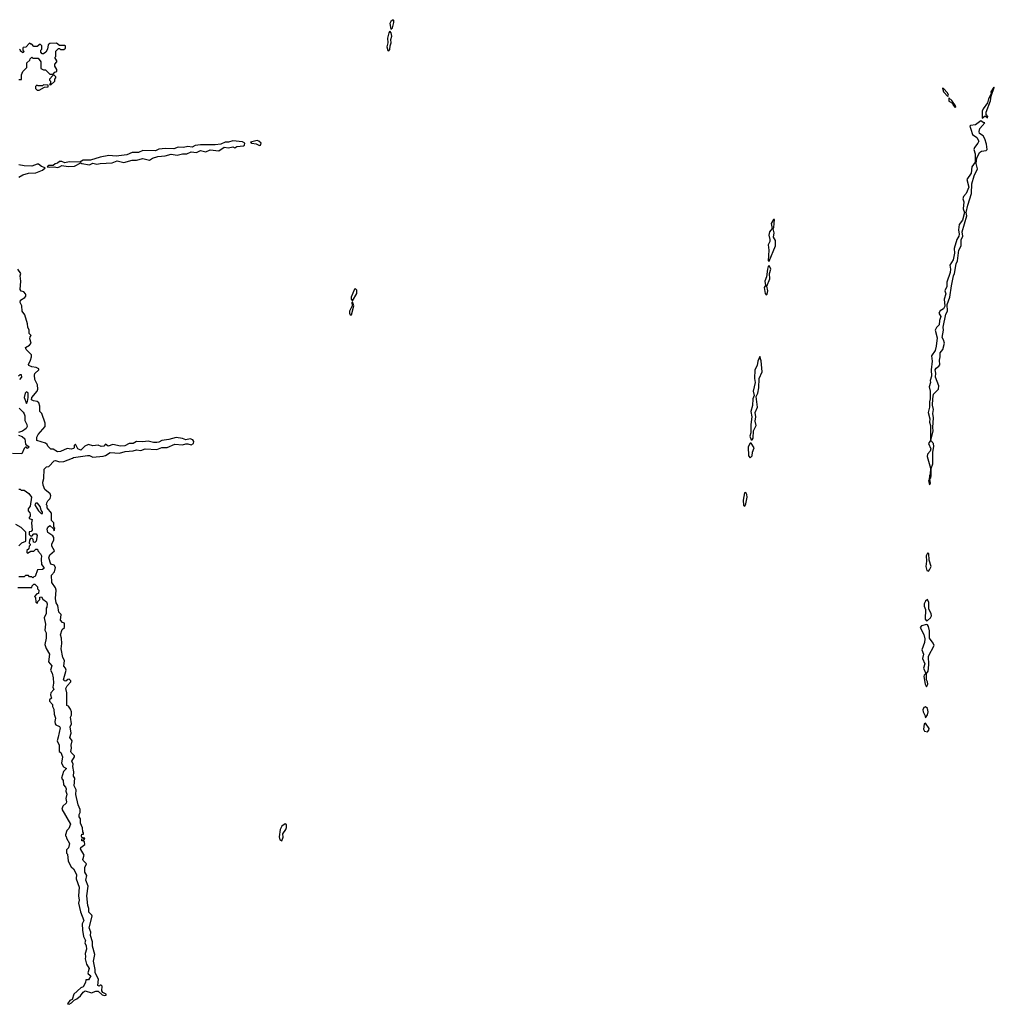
# Model space of a CAD drawing. Extents: x 2769579 to 2883812, y 684207 to 828660.
# Tile 409 of 505: x 2851402 to 2860520, y 771420 to 780630. Entities that reach past the tile are written whole.
import ezdxf

# ---------------------------------------------------------------- set-up
doc = ezdxf.new("R2010")
doc.units = 0

msp = doc.modelspace()

# ---------------------------------------------------------------- linework, layer by layer
at = {"layer": '0CON02XD'}
for points in [[(2854875, 780540), (2854888.8, 780555), (2854902, 780605), (2854903.3, 780623.3), (2854895, 780630), (2854875, 780613.3), (2854866.2, 780595), (2854875, 780540)], [(2854855, 780337.5), (2854865, 780350), (2854868, 780385), (2854878.8, 780415), (2854873.8, 780445), (2854884, 780475), (2854877.3, 780507.3), (2854865, 780522.5), (2854854.2, 780505.8), (2854842.3, 780457.7), (2854846.2, 780415), (2854836.2, 780375), (2854845, 780342.5), (2854855, 780337.5)], [(2851395, 780070), (2851418.3, 780071.7), (2851420, 780115), (2851430, 780145), (2851468.3, 780181.7), (2851470, 780225), (2851498.3, 780251.7), (2851500, 780265), (2851515, 780280), (2851525, 780270), (2851575, 780270), (2851600, 780235), (2851600, 780175), (2851625, 780160), (2851645, 780160), (2851685, 780120), (2851715, 780120), (2851731.7, 780138.3), (2851750, 780145), (2851750, 780165), (2851730, 780195), (2851730, 780215), (2851750, 780235), (2851750, 780245), (2851730, 780275), (2851740, 780285), (2851740, 780335), (2851765, 780360), (2851775, 780360), (2851785, 780350), (2851815, 780350), (2851830, 780365), (2851830, 780385), (2851825, 780390), (2851775, 780390), (2851745, 780410), (2851683, 780407), (2851670, 780395), (2851662.5, 780355), (2851647.5, 780325), (2851625, 780310), (2851611.7, 780311.7), (2851600, 780325), (2851600, 780345), (2851610, 780355), (2851610, 780385), (2851595, 780400), (2851565, 780380), (2851535, 780380), (2851515, 780400), (2851505, 780400), (2851495, 780410), (2851458.3, 780371.7), (2851435, 780370), (2851430, 780365), (2851430, 780345), (2851440, 780335), (2851435, 780320), (2851410, 780335), (2851410, 780345), (2851400, 780355)], [(2851695, 780020), (2851730, 780055), (2851730, 780075), (2851740, 780085), (2851740, 780095), (2851725, 780110), (2851711.7, 780108.3), (2851680, 780075), (2851680, 780065), (2851690, 780055), (2851690, 780035), (2851680, 780025), (2851695, 780020)], [(2851585, 779970), (2851635, 780000), (2851668.3, 780001.7), (2851668.3, 780018.3), (2851625, 780020), (2851615, 780010), (2851575, 780010), (2851561.7, 780018.3), (2851550, 780005), (2851550, 779985), (2851565, 779970), (2851585, 779970)], [(2860405, 779710), (2860435, 779730), (2860455, 779712.5), (2860460, 779725), (2860442.5, 779742.5), (2860443.9, 779766.1), (2860485, 779870), (2860490, 779915), (2860520, 779995), (2860515, 780000), (2860487.5, 779955), (2860490, 779935), (2860465, 779890), (2860457, 779853), (2860415, 779797.5), (2860406, 779775), (2860405, 779710)], [(2860085, 779910), (2860090, 779925), (2860082.5, 779945), (2860045, 779987.5), (2860035, 779990), (2860043.3, 779955), (2860085, 779910)], [(2860155, 779810), (2860160, 779815), (2860157.5, 779825), (2860122.5, 779875), (2860095, 779900), (2860095, 779867.5), (2860128.3, 779848.3), (2860135, 779830), (2860155, 779810)], [(2859915, 776280), (2859922.5, 776295), (2859917, 776333), (2859926.2, 776345), (2859930, 776365), (2859928.3, 776431.7), (2859945.8, 776475), (2859946.4, 776583.6), (2859953.6, 776636.4), (2859950, 776665), (2859927.5, 776695), (2859949.2, 776785), (2859943.3, 776815), (2859950, 776905), (2859944.3, 776945), (2859950, 776985), (2859942, 777025), (2859946, 777085), (2859952.5, 777127.5), (2859996.7, 777175), (2860001.2, 777205), (2859971.2, 777285), (2859974, 777325), (2859967.5, 777355), (2859975, 777371.2), (2860001.4, 777388.6), (2860008.8, 777401.2), (2860005.8, 777445), (2860013.5, 777475), (2860013.8, 777515), (2860038.8, 777545), (2860053, 777603), (2860046.2, 777635), (2860033.6, 777656.4), (2860044.3, 777725), (2860042, 777755), (2860065.8, 777874.2), (2860081.2, 777905), (2860078.8, 777965), (2860102.5, 778035), (2860118.7, 778141.3), (2860137.3, 778232.7), (2860148, 778255), (2860163.8, 778345), (2860176, 778375), (2860188, 778475), (2860210.8, 778515), (2860210, 778570), (2860226.7, 778605), (2860220, 778645), (2860264, 778795), (2860258, 778825), (2860272, 778895), (2860305.6, 779005), (2860310, 779095), (2860331.2, 779168.8), (2860363.8, 779235), (2860350, 779285), (2860357.5, 779335), (2860382.3, 779387.7), (2860400.5, 779399.5), (2860445, 779407.5), (2860452.5, 779415), (2860446.7, 779465), (2860430, 779515), (2860415, 779542.5), (2860382.5, 779565), (2860378.8, 779585), (2860385, 779612.5), (2860430, 779665), (2860415, 779667.5), (2860395, 779682.5), (2860345, 779646.7), (2860298.3, 779641.7), (2860290, 779635), (2860300, 779605), (2860315, 779556.7), (2860357.7, 779527.7), (2860373.8, 779495), (2860365.8, 779474.2), (2860334, 779435), (2860327.5, 779415), (2860340, 779375), (2860341.7, 779298.3), (2860310, 779255), (2860302, 779195), (2860263.8, 779135), (2860281.2, 779065), (2860256.2, 779005), (2860231.4, 778975), (2860225.8, 778955), (2860236.2, 778925), (2860228.3, 778861.7), (2860241.2, 778825), (2860222.5, 778755), (2860192, 778715), (2860184.3, 778665), (2860191.2, 778625), (2860186.7, 778605), (2860168.8, 778575), (2860145, 778490), (2860148.8, 778445), (2860136, 778385), (2860104, 778335), (2860110.8, 778295), (2860107.5, 778265), (2860075.8, 778175), (2860076.2, 778135), (2860056.9, 778095), (2860066.2, 778065), (2860050, 778015), (2860058.3, 777951.7), (2860044.4, 777925.6), (2860015, 777908), (2860001.2, 777885), (2860018.8, 777855), (2860005.8, 777815), (2860004.1, 777775.9), (2859977.9, 777752.1), (2859968.1, 777725), (2859986.2, 777655), (2859977.5, 777575), (2859965.6, 777534.4), (2859932.9, 777485), (2859940, 777435), (2859929.2, 777355), (2859933.9, 777296.1), (2859920, 777255), (2859922, 777235), (2859912, 777195), (2859920, 777155), (2859920.8, 777085), (2859912.5, 777055), (2859914.2, 777005), (2859900.8, 776955), (2859916.2, 776895), (2859914, 776865), (2859924, 776834), (2859924.2, 776805), (2859922.5, 776695), (2859904.4, 776665), (2859926.7, 776615), (2859918.8, 776595), (2859894.5, 776565.5), (2859890.6, 776545), (2859922.5, 776435), (2859920, 776375), (2859913.8, 776365), (2859911.7, 776328.3), (2859903.8, 776315), (2859915, 776280)], [(2851755, 779246.2), (2851775, 779252.5), (2851795, 779267.5), (2851857, 779257), (2851915, 779260), (2851975, 779290), (2851983.6, 779283.6), (2852055, 779273.3), (2852085, 779286.7), (2852125, 779278.8), (2852155, 779286.2), (2852267.7, 779292.3), (2852315, 779310), (2852375, 779293.8), (2852455, 779316.2), (2852495, 779316.2), (2852555, 779331.2), (2852615, 779317.5), (2852644.1, 779335.9), (2852695, 779351.2), (2852763.6, 779356.4), (2852818.3, 779371.7), (2852875, 779363.3), (2852925, 779376.2), (2852965, 779373.8), (2853005, 779394), (2853055, 779388.8), (2853095, 779406.2), (2853145, 779393.8), (2853185, 779411.2), (2853265, 779402), (2853315, 779436.7), (2853355, 779431.2), (2853395, 779440), (2853415, 779430), (2853435, 779442.5), (2853495, 779450), (2853506.7, 779455), (2853507.5, 779475), (2853485, 779488.8), (2853395, 779497.5), (2853355, 779483.3), (2853325, 779483.3), (2853285, 779466.7), (2853229.5, 779460.5), (2853095, 779458.8), (2853045, 779452.5), (2853015, 779438.8), (2852975, 779443.8), (2852935, 779433.8), (2852885, 779436.7), (2852845, 779421.2), (2852765, 779426.7), (2852705, 779420), (2852673, 779403), (2852555, 779406.2), (2852515, 779388.8), (2852455, 779388), (2852405, 779365.8), (2852305, 779353.8), (2852235, 779358.8), (2852156, 779344), (2852065, 779316.2), (2851995, 779316.7), (2851965, 779297.5), (2851865, 779301.2), (2851825, 779292.5), (2851795, 779303.3), (2851775, 779303.3), (2851755, 779286.7), (2851735, 779282.5), (2851715, 779267.5), (2851673.6, 779266.4), (2851660, 779255), (2851685, 779250), (2851725, 779253.8), (2851755, 779246.2)], [(2853645, 779453.8), (2853655, 779457.5), (2853662.5, 779475), (2853640, 779495), (2853625, 779500), (2853560, 779485), (2853573.6, 779473.6), (2853615, 779467.5), (2853645, 779453.8)], [(2851395, 779157.5), (2851430.5, 779179.5), (2851485, 779193.3), (2851551.7, 779198.3), (2851615, 779222.5), (2851640, 779245), (2851606.4, 779256.4), (2851577.7, 779277.7), (2851565, 779278.8), (2851515, 779261.2), (2851445, 779263.8), (2851393.6, 779273.6)], [(2858415, 778370), (2858473.3, 778515), (2858472.5, 778565), (2858453.3, 778595), (2858460, 778635), (2858450, 778675), (2858457.5, 778685), (2858465, 778760), (2858455, 778760), (2858433.3, 778725), (2858441.7, 778678.3), (2858417.5, 778645), (2858410, 778615), (2858420, 778575), (2858418.8, 778555), (2858403.3, 778525), (2858411.2, 778475), (2858403.3, 778375), (2858415, 778370)], [(2851878.3, 774181.7), (2851858.3, 774208.3), (2851842.5, 774215), (2851843.3, 774335), (2851833.8, 774375), (2851845, 774397.5), (2851880, 774435), (2851880, 774445), (2851865, 774460), (2851851.7, 774458.3), (2851835, 774442.5), (2851820, 774445), (2851813.3, 774455), (2851837.5, 774545), (2851830, 774565), (2851813.6, 774583.6), (2851820, 774635), (2851806.2, 774665), (2851790, 774745), (2851797.5, 774795), (2851793.3, 774845), (2851783.8, 774876.2), (2851800, 774925), (2851820, 774945), (2851820, 774985), (2851801.7, 774991.7), (2851783, 775013), (2851790, 775065), (2851768.3, 775088.3), (2851759.3, 775149.3), (2851743.3, 775175), (2851736.7, 775215), (2851743.3, 775295), (2851736.1, 775316.1), (2851704.2, 775365), (2851700, 775435), (2851727.5, 775465), (2851736.4, 775506.4), (2851725, 775527.5), (2851695, 775537.5), (2851674, 775595), (2851685, 775623.3), (2851727, 775663), (2851703.3, 775705), (2851703.3, 775725), (2851722.5, 775765), (2851722.5, 775785), (2851713, 775803), (2851665, 775832.5), (2851658.8, 775865), (2851665, 775882.5), (2851685, 775897.5), (2851718.3, 775868.3), (2851725, 775850), (2851730, 775875), (2851720, 775885), (2851720, 775925), (2851700, 775945), (2851700, 776015), (2851660, 776065), (2851660, 776085), (2851652.5, 776092.5), (2851655, 776110), (2851665, 776130), (2851688.3, 776151.7), (2851692.5, 776175), (2851686.4, 776196.4), (2851636.7, 776235), (2851622, 776275), (2851617.5, 776305), (2851627, 776337), (2851630, 776425), (2851653, 776447), (2851675, 776450), (2851725, 776502.5), (2851736.4, 776506.4), (2851773.3, 776493.3), (2851815, 776497.5), (2851895, 776527.5), (2851905, 776536.2), (2852035, 776553.3), (2852055, 776552.5), (2852085, 776536.7), (2852183.6, 776546.4), (2852205, 776553.3), (2852247, 776583), (2852335, 776576.2), (2852389.3, 776590.7), (2852465, 776596.2), (2852495, 776608), (2852535, 776600), (2852575, 776616.2), (2852685, 776610), (2852730.7, 776629.3), (2852780.5, 776629.5), (2852855, 776658.8), (2852925, 776652.5), (2852955, 776663.3), (2852975, 776663.3), (2853005, 776653.3), (2853027.5, 776665), (2853032.5, 776685), (2853020.7, 776700.7), (2852998.3, 776708.3), (2852955, 776700), (2852925, 776711.2), (2852865, 776721.2), (2852797.5, 776702.5), (2852733.3, 776695), (2852705, 776677.5), (2852685, 776674.2), (2852654.2, 776674.2), (2852603.6, 776686.4), (2852555, 776680), (2852496.4, 776683.6), (2852465, 776666.2), (2852425, 776666.2), (2852385.7, 776644.3), (2852345, 776640.6), (2852275, 776656.2), (2852229.3, 776639.3), (2852205, 776660), (2852188.3, 776641.7), (2852165, 776636.7), (2852135, 776650), (2852085, 776643.3), (2852045, 776657.5), (2852010.7, 776639.3), (2851974.1, 776604.1), (2851946.2, 776615), (2851925, 776660), (2851913, 776647), (2851912.5, 776625), (2851905, 776617.5), (2851885, 776612.5), (2851845, 776617.5), (2851785, 776590), (2851755, 776588.8), (2851715, 776612.5), (2851693, 776613), (2851665, 776640), (2851660, 776655), (2851645, 776670), (2851562.5, 776695), (2851563.8, 776725), (2851575, 776750), (2851640, 776825), (2851640, 776855), (2851610, 776945), (2851590, 776965), (2851590, 777015), (2851582.5, 777045), (2851565, 777060), (2851530, 777065), (2851512, 777075), (2851515, 777097.5), (2851566.1, 777153.9), (2851572.5, 777175), (2851567.5, 777215), (2851542.5, 777265), (2851540, 777305), (2851545, 777320), (2851580, 777355), (2851580, 777365), (2851555, 777377.5), (2851515, 777383.3), (2851487.5, 777395), (2851483.3, 777405), (2851503.3, 777445), (2851513.3, 777475), (2851512.5, 777495), (2851463.3, 777545), (2851456.7, 777565), (2851495, 777586.7), (2851510, 777605), (2851497.5, 777645), (2851500, 777665), (2851510, 777675), (2851490, 777695), (2851490, 777725), (2851477.5, 777755), (2851476.7, 777785), (2851448.8, 777868.8), (2851423.8, 777905), (2851423, 777953), (2851406.2, 777985), (2851410, 778005), (2851449.3, 778030.7), (2851460, 778045), (2851460, 778055), (2851457, 778067), (2851440, 778085), (2851415, 778090), (2851407.5, 778105), (2851413.3, 778185), (2851407.5, 778235), (2851412.5, 778255), (2851383.8, 778295)], [(2858385, 778057.5), (2858395, 778062.5), (2858400, 778095), (2858392.5, 778137.5), (2858420, 778205), (2858417.5, 778255), (2858430, 778295), (2858415, 778330), (2858405, 778320), (2858397.5, 778295), (2858387.5, 778225), (2858373.3, 778185), (2858380, 778145), (2858367.5, 778125), (2858375, 778070), (2858385, 778057.5)], [(2854515, 778000), (2854555, 778070), (2854555, 778100), (2854545, 778112.5), (2854535, 778110), (2854502.5, 778035), (2854502.5, 778015), (2854515, 778000)], [(2854505, 777870), (2854526.7, 777955), (2854515, 777990), (2854510, 777985), (2854512.5, 777955), (2854487.5, 777905), (2854487.5, 777885), (2854495, 777870), (2854505, 777870)], [(2858255, 776700), (2858262.5, 776715), (2858267.5, 776785), (2858293.3, 776835), (2858283.3, 776875), (2858288.8, 776915), (2858282.5, 776955), (2858303.3, 777005), (2858292.5, 777105), (2858306.2, 777135), (2858316.7, 777185), (2858320, 777275), (2858346.7, 777335), (2858338.3, 777438.3), (2858325, 777480), (2858306.2, 777435), (2858302, 777395), (2858278.8, 777355), (2858276.7, 777275), (2858283.3, 777235), (2858263.8, 777155), (2858273.3, 777115), (2858261.2, 777085), (2858258.3, 777021.7), (2858243.3, 776965), (2858252.5, 776915), (2858242, 776845), (2858243, 776767), (2858233.3, 776735), (2858245, 776700), (2858255, 776700)], [(2851391.7, 777298.3), (2851405, 777310), (2851415, 777310), (2851417.5, 777285), (2851400, 777265)], [(2851465, 777040), (2851475, 777060), (2851480, 777095), (2851480, 777135), (2851465, 777150), (2851453, 777137), (2851443.8, 777095), (2851465, 777040)], [(2851397, 776997), (2851435, 776960), (2851445, 776942.5), (2851451.2, 776925), (2851451.7, 776881.7), (2851468.8, 776845), (2851471.2, 776825), (2851463, 776807), (2851428.3, 776781.7), (2851391.7, 776768.3)], [(2851390, 776745), (2851425, 776730), (2851448.8, 776708.8), (2851455, 776660), (2851490, 776635), (2851475, 776620), (2851465, 776630), (2851455, 776630), (2851445, 776620), (2851421.7, 776568.3), (2851335, 776573.3)], [(2858235, 776532.5), (2858255, 776550), (2858257.5, 776585), (2858272.5, 776625), (2858245, 776670), (2858235, 776670), (2858216.7, 776635), (2858220.7, 776550.7), (2858235, 776532.5)], [(2851395, 776240), (2851405, 776240), (2851415, 776230), (2851445, 776230), (2851488.3, 776198.3), (2851512.5, 776165), (2851499.3, 776080.7), (2851480, 776055), (2851480, 776035), (2851497, 776017), (2851500, 776005), (2851500, 775985), (2851490, 775975), (2851490, 775965), (2851520, 775955), (2851512.5, 775925), (2851520, 775855), (2851508.3, 775841.7), (2851491.7, 775838.3), (2851490, 775815), (2851501.7, 775801.7), (2851515, 775800), (2851535, 775820), (2851555, 775820), (2851566.7, 775805), (2851556.4, 775753.6), (2851545, 775740), (2851531.7, 775741.7), (2851527, 775767), (2851515, 775780), (2851501.7, 775778.3), (2851495, 775760), (2851490, 775735), (2851500, 775725), (2851500, 775715), (2851490, 775705), (2851488.3, 775681.7), (2851470, 775665), (2851470, 775645), (2851475, 775640), (2851505, 775660), (2851535, 775660), (2851551.7, 775678.3), (2851568.3, 775678.3), (2851571.7, 775661.7), (2851597.5, 775635), (2851607.5, 775615), (2851602.5, 775585), (2851606.2, 775535), (2851627.5, 775505), (2851626.7, 775495), (2851615, 775487.5), (2851570, 775485), (2851548.3, 775421.7), (2851535, 775420), (2851525, 775410), (2851515, 775420), (2851495, 775420), (2851485, 775430), (2851455, 775430), (2851445, 775420), (2851395, 775420)], [(2858185, 776080), (2858195, 776100), (2858208.8, 776165), (2858205, 776190), (2858195, 776207.5), (2858183.8, 776205), (2858170, 776135), (2858175, 776090), (2858185, 776080)], [(2851601.7, 776011.7), (2851615, 776012.5), (2851616.7, 776025), (2851603, 776043), (2851595, 776077.5), (2851568.3, 776108.3), (2851551.7, 776108.3), (2851543.8, 776095), (2851546.7, 776085), (2851577.5, 776035), (2851601.7, 776011.7)], [(2851395, 775710), (2851423, 775737), (2851458.3, 775751.7), (2851460, 775835), (2851415, 775880), (2851367.5, 775907.5)], [(2859905, 775472.5), (2859915, 775482.5), (2859928, 775515), (2859910, 775575), (2859907, 775637), (2859895, 775640), (2859883.9, 775616.1), (2859886.7, 775565), (2859878.8, 775515), (2859889.3, 775479.3), (2859905, 775472.5)], [(2851385, 775320), (2851515, 775320), (2851520, 775335), (2851535, 775350), (2851545, 775350), (2851570, 775325), (2851570, 775305), (2851580, 775295), (2851578.3, 775261.7), (2851561.7, 775258.3), (2851540, 775235), (2851550, 775225), (2851551.7, 775181.7), (2851568.3, 775171.7), (2851571.7, 775188.3), (2851590, 775205), (2851591.7, 775228.3), (2851605, 775230), (2851620, 775210), (2851652.5, 775185), (2851660, 775165), (2851656.4, 775133.6), (2851650, 775125), (2851650, 775075), (2851630, 775035), (2851642.5, 774975), (2851638.3, 774918.3), (2851650, 774895), (2851650, 774845), (2851637.5, 774785), (2851648.3, 774748.3), (2851680, 774695), (2851672.5, 774625), (2851702.5, 774585), (2851690, 774545), (2851706.4, 774516.4), (2851716.7, 774475), (2851718.8, 774425), (2851712.5, 774385), (2851722.5, 774365), (2851692.5, 774335), (2851690, 774315), (2851700, 774285), (2851681.7, 774268.3), (2851680, 774255), (2851710, 774225), (2851710, 774205), (2851721.7, 774181.7), (2851723.6, 774133.6), (2851737.5, 774095), (2851730, 774065), (2851732.5, 774045), (2851740, 774035), (2851775, 774017.5), (2851780, 774005), (2851761.7, 773918.3), (2851752.5, 773885), (2851770, 773845), (2851770, 773785), (2851787.5, 773775), (2851802.5, 773735), (2851793.3, 773675), (2851811.4, 773641.4), (2851838.8, 773625), (2851812.3, 773597.7), (2851792.5, 773535), (2851810, 773515), (2851813, 773473), (2851831.7, 773451.7), (2851836.7, 773435), (2851832.5, 773415), (2851842.5, 773385), (2851832.5, 773345), (2851840, 773315), (2851837, 773303), (2851807, 773273), (2851797.5, 773245), (2851876, 773105), (2851862.5, 773065), (2851843, 773047), (2851830, 773005), (2851830, 772995), (2851838.3, 772988.3), (2851840, 772975), (2851867.5, 772925), (2851860, 772885), (2851840, 772865), (2851840, 772835), (2851850, 772825), (2851855, 772760), (2851882.5, 772705), (2851905.8, 772685.8), (2851933.3, 772635), (2851931.2, 772595), (2851960, 772515), (2851952, 772435), (2851957.5, 772395), (2851953.3, 772365), (2851970, 772285), (2852001.2, 772205), (2851986.4, 772173.6), (2851988.8, 772115), (2852000, 772055), (2852016.4, 772016.4), (2852011.2, 771995), (2852023, 771967), (2852028, 771935), (2852013.3, 771895), (2852017.5, 771865), (2852013.3, 771845), (2852026.2, 771795), (2852053.3, 771755), (2852040, 771715), (2852042.5, 771705), (2852067.5, 771685), (2852045, 771650), (2852021.7, 771648.3), (2852017.5, 771625), (2851996.7, 771585), (2851975, 771573.3), (2851908.8, 771515), (2851893.6, 771466.4), (2851872.5, 771455), (2851850, 771425), (2851865, 771420), (2851887.5, 771435), (2851911.2, 771458.8), (2851937.7, 771472.3), (2851969.7, 771500.3), (2851996.7, 771535), (2852015, 771546.2), (2852075, 771528.8), (2852115, 771542.5), (2852135, 771542.5), (2852175, 771510), (2852195, 771502.5), (2852210, 771505), (2852210, 771515), (2852180, 771530), (2852170, 771545), (2852175, 771590), (2852165, 771600), (2852155, 771600), (2852145, 771590), (2852132.5, 771595), (2852140, 771655), (2852107.5, 771715), (2852107.5, 771745), (2852092, 771825), (2852106.1, 771886.1), (2852082, 771965), (2852084, 772005), (2852066, 772065), (2852068.8, 772095), (2852052.5, 772135), (2852078.8, 772245), (2852076.7, 772255), (2852050.5, 772280.5), (2852050, 772315), (2852040.8, 772345), (2852030, 772435), (2852041.2, 772525), (2852022.3, 772582.3), (2852030, 772625), (2852010, 772655), (2852011.7, 772698.3), (2852027, 772733), (2851996.7, 772765), (2851994, 772775), (2852006.4, 772816.4), (2851972.5, 772875), (2851975, 772886.7), (2852010, 772915), (2852008.3, 772938.3), (2851995, 772950), (2851985, 772950), (2851983, 772967), (2851995, 772970), (2852005, 772960), (2852010, 772975), (2851985, 772980), (2851980, 772995), (2851985, 773010), (2851998.3, 773011.7), (2852000, 773025), (2851993, 773033), (2851989.3, 773069.3), (2851970, 773115), (2851970, 773155), (2851957.5, 773175), (2851957.5, 773195), (2851967.5, 773215), (2851967, 773243), (2851948.8, 773285), (2851927, 773383), (2851930, 773425), (2851912.7, 773462.7), (2851916.7, 773535), (2851906.2, 773555), (2851908, 773595), (2851898.8, 773645), (2851903.3, 773665), (2851891.2, 773695), (2851915.9, 773734.1), (2851916.2, 773745), (2851884.1, 773774.1), (2851881.2, 773785), (2851886.7, 773815), (2851884, 773845), (2851893.3, 773885), (2851870, 773915), (2851882.5, 773955), (2851873.8, 774015), (2851886.2, 774045), (2851877.5, 774105), (2851886.4, 774123.6), (2851887.5, 774155), (2851878.3, 774181.7)], [(2859885, 775007.5), (2859895, 775010), (2859924.1, 775035.9), (2859931.2, 775055), (2859928.8, 775075), (2859908.8, 775115), (2859907.3, 775177.3), (2859895, 775207.5), (2859875, 775192.5), (2859863.3, 775165), (2859863.3, 775145), (2859876.4, 775113.6), (2859873.6, 775023.6), (2859885, 775007.5)], [(2859885, 774390), (2859896.7, 774415), (2859896.2, 774435), (2859886.4, 774456.4), (2859886.7, 774513.3), (2859901.2, 774535), (2859908.8, 774595), (2859903.8, 774675), (2859956.7, 774775), (2859948.3, 774798.3), (2859913.8, 774845), (2859913.8, 774915), (2859903.9, 774953.9), (2859895, 774970), (2859885, 774972.5), (2859840, 774960), (2859826.7, 774945), (2859859.5, 774879.5), (2859869.5, 774839.5), (2859865.7, 774804.3), (2859842, 774735), (2859856, 774695), (2859847.5, 774655), (2859868.8, 774605), (2859856.7, 774565), (2859880, 774515), (2859865, 774500), (2859861.2, 774485), (2859873.9, 774413.9), (2859885, 774390)], [(2859875, 774100), (2859893.6, 774126.4), (2859901.2, 774155), (2859895, 774187.5), (2859875, 774203.3), (2859860, 774195), (2859852.5, 774175), (2859854.3, 774154.3), (2859870, 774125), (2859875, 774100)], [(2859895, 773970), (2859907.5, 773985), (2859909.3, 773999.3), (2859875, 774050), (2859865, 774040), (2859856.2, 773995), (2859867.5, 773975), (2859895, 773970)], [(2853855, 772950), (2853865.9, 772984.1), (2853863.3, 773015), (2853892, 773055), (2853898, 773075), (2853897.5, 773097.5), (2853885, 773108.8), (2853855, 773086.7), (2853838.8, 773055), (2853828.8, 772985), (2853837, 772957), (2853855, 772950)]]:
    msp.add_lwpolyline(points, dxfattribs=at)

doc.saveas('drawing.dxf')
